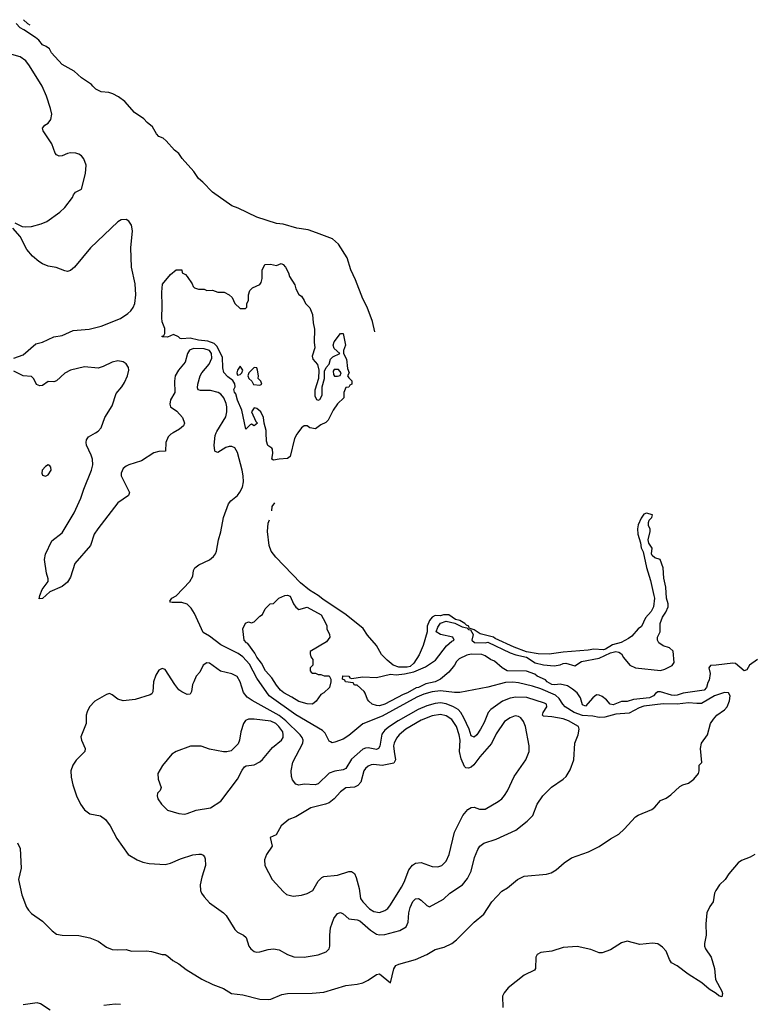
# Model space of a CAD drawing. Header units: inches. Extents: x 1473912 to 1647258, y 640388 to 773423.
# Tile 304 of 420: x 1520185 to 1525464, y 755892 to 762969. Entities that reach past the tile are written whole.
import ezdxf

# ---------------------------------------------------------------- set-up
doc = ezdxf.new("R2010")
doc.units = ezdxf.units.IN
doc.header["$MEASUREMENT"] = 0
doc.layers.add('B5725', color=7, linetype='Continuous')
doc.layers.add('B5726', color=7, linetype='Continuous')

msp = doc.modelspace()

# ---------------------------------------------------------------- linework, layer by layer
at = {"layer": 'B5725', "color": 5}
for points, elevation in [([(1520170, 757052), (1520190, 757012), (1520194.9, 756870), (1520178, 756790), (1520199.8, 756679.8), (1520234.8, 756590), (1520248.1, 756568.1), (1520270, 756546), (1520350, 756490.7), (1520419.9, 756419.9), (1520450, 756397.3), (1520490, 756390.4), (1520610, 756387.7), (1520690, 756370.4), (1520750, 756347.3), (1520810, 756302.8), (1520850, 756287.3), (1520890, 756282.8), (1520950, 756286.8), (1520990, 756274), (1521097.5, 756277.5), (1521132.5, 756272.5), (1521210, 756250.8), (1521230, 756250.6), (1521250, 756238.8), (1521286.2, 756206.2), (1521330, 756184), (1521382.7, 756142.8), (1521494, 756074), (1521573.8, 756033.8), (1521650, 756006), (1521706.8, 755970), (1521790, 755961.1), (1521910, 755928.7), (1521970, 755926.7), (1521990, 755930.4), (1522070, 755961.7), (1522109.8, 755970.2), (1522287.7, 755972.3), (1522370, 755980.8), (1522530, 756028.1), (1522610, 756037.3), (1522650, 756046.5), (1522690, 756065.7), (1522750, 756107), (1522769.7, 756110.3), (1522850, 756047.7), (1522873.6, 756146.4), (1522888.5, 756171.5), (1522910, 756181.8), (1523030, 756215), (1523109.8, 756250), (1523170, 756287.1), (1523236.2, 756303.8), (1523290, 756330.2), (1523323.3, 756356.7), (1523450, 756483.6), (1523519.8, 756540.2), (1523579.1, 756630), (1523650, 756704.9), (1523691.1, 756730), (1523761.3, 756790), (1523810, 756812.4), (1523970, 756826.5), (1524003.5, 756836.5), (1524040.5, 756859.5), (1524097.6, 756910), (1524150, 756944.9), (1524271.6, 756988.4), (1524350, 757026), (1524430, 757082.6), (1524490, 757114.9), (1524529.8, 757150.2), (1524610, 757240.5), (1524630, 757252.7), (1524727.6, 757292.4), (1524749.6, 757310), (1524790, 757356.3), (1524830, 757374), (1524863.3, 757396.7), (1524930, 757458.8), (1524950, 757470.8), (1524990, 757481), (1525028.7, 757510), (1525064, 757550), (1525068.7, 757570), (1525068.7, 757610), (1525088, 757630), (1525077.4, 757730), (1525084.2, 757770), (1525127.3, 757830), (1525149.6, 757910), (1525170, 757942), (1525194.5, 757970), (1525250.9, 758009.1), (1525269.6, 758030), (1525286.1, 758073.9), (1525289.7, 758110), (1525277.6, 758130), (1525250, 758132.9), (1525177.7, 758110), (1525084.8, 758055.2), (1525050, 758053.1), (1524990, 758057.9), (1524910.1, 758049.9), (1524810, 758051.9), (1524670, 758034.4), (1524636.6, 758023.4), (1524564.8, 757984.8), (1524470, 757976.5), (1524390, 757955.5), (1524350, 757952.9), (1524302.9, 757962.9), (1524230, 757968.1), (1524169.5, 757990), (1524105.1, 758030), (1524088.2, 758048.2), (1524062.1, 758090), (1524035, 758115), (1523930, 758158.7), (1523870, 758178.4), (1523770, 758202.6), (1523730, 758207.1), (1523675.9, 758204.1), (1523550, 758170.8), (1523347.3, 758132.7), (1523310, 758132.3), (1523210, 758144.8), (1523150, 758137.6), (1523090, 758122.3), (1523040, 758100), (1522790, 757963.6), (1522651.1, 757908.9), (1522550, 757823.4), (1522510, 757798.5), (1522450, 757775.2), (1522430, 757771.9), (1522417.7, 757777.7), (1522410, 757783.5), (1522381.3, 757841.3), (1522360.9, 757860.9), (1522170, 757972.6), (1521978.3, 758110), (1521890, 758235.8), (1521835.8, 758335.8), (1521790, 758390), (1521754.3, 758414.3), (1521630, 758475.3), (1521550, 758536.9), (1521504, 758564), (1521441.7, 758701.7), (1521418.5, 758738.5), (1521390, 758768.4), (1521350, 758780.2), (1521280.4, 758780.4), (1521270, 758782.4), (1521263.5, 758790), (1521279.5, 758810), (1521310, 758828.7), (1521407.2, 758930), (1521428.8, 758970), (1521434.5, 759010), (1521444.8, 759030), (1521473, 759050), (1521550, 759085.9), (1521577.5, 759110), (1521591.6, 759130), (1521599.2, 759150), (1521612.9, 759230), (1521631.8, 759288.2), (1521649.9, 759390), (1521686.5, 759490), (1521703.7, 759510), (1521750, 759548.5), (1521767.6, 759572.4), (1521785.9, 759610), (1521793.9, 759646.1), (1521792.1, 759690), (1521784, 759730), (1521750, 759857.2), (1521731.1, 759891.1), (1521710, 759900.9), (1521690, 759901.1), (1521667.2, 759892.8), (1521610, 759857.2), (1521590, 759864.7), (1521587.7, 759870), (1521583, 759910), (1521590, 759979.3), (1521598.1, 760000)], 680), ([(1521289.3, 760000), (1521270.8, 759989.2), (1521251.5, 759970), (1521236.5, 759930), (1521232.1, 759867.9), (1521186.1, 759866.1), (1521150, 759856.2), (1521061.4, 759798.6), (1520970, 759769.2), (1520950, 759760.1), (1520930, 759743.4), (1520913.4, 759710), (1520913.9, 759690), (1520974, 759570), (1520968.4, 759550), (1520890, 759496.3), (1520747.1, 759310), (1520721.6, 759270), (1520694.3, 759190), (1520580.6, 759059.4), (1520550, 758962.9), (1520530, 758927.3), (1520490, 758894.5), (1520403.1, 758856.9), (1520350, 758809.5), (1520326, 758806), (1520329.2, 758830), (1520347.2, 758872.8), (1520389.3, 758930), (1520389.4, 758950), (1520378.4, 758990), (1520363.6, 759090), (1520371.4, 759128.6), (1520416.1, 759223.9), (1520490, 759280.4), (1520575.7, 759424.3), (1520625.2, 759530), (1520645.9, 759594.1), (1520701.1, 759730), (1520709.8, 759770), (1520707.6, 759810), (1520699.4, 759839.4), (1520666, 759910), (1520662, 759930), (1520664.5, 759950), (1520679.3, 759970), (1520729.3, 760000)], 680), ([(1522183.5, 760000), (1522176, 759990), (1522160.5, 759959.5), (1522130, 759829), (1522110, 759814), (1522050, 759809.4), (1522010, 759802), (1521998, 759810), (1522004, 759850), (1522002, 759882), (1521998, 759890), (1521969.4, 759909.4), (1521958.6, 759938.6), (1521957, 760000)], 660), ([(1521997.2, 759439.9), (1521999.7, 759470), (1522017.7, 759497.5)], 660), ([(1525486.9, 758370), (1525430.1, 758329.9), (1525410, 758297), (1525390.3, 758289.7), (1525330, 758341.2), (1525310, 758344), (1525190, 758328.7), (1525150, 758328), (1525138, 758310), (1525146, 758270), (1525138.8, 758221.2), (1525130, 758206), (1525121, 758170), (1525104.7, 758150), (1524952.6, 758127.4), (1524910, 758113.6), (1524890, 758111.8), (1524870, 758114), (1524790, 758138.4), (1524770, 758137), (1524753.3, 758126.7), (1524740.5, 758110), (1524710, 758095.8), (1524596.4, 758083.6), (1524550, 758068.8), (1524510, 758068.1), (1524450, 758044.2), (1524427.3, 758050), (1524401.2, 758081.2), (1524370, 758105.2), (1524350, 758114), (1524330, 758115.3), (1524304.1, 758095.9), (1524250, 758034), (1524230, 758044), (1524215.1, 758095.1), (1524191.4, 758131.4), (1524158.3, 758158.3), (1524120.5, 758180.5), (1524070, 758192.3), (1524031.5, 758188.5), (1524010, 758191.8), (1523975.1, 758210), (1523963.5, 758223.5), (1523903.7, 758250), (1523886, 758266), (1523827.7, 758287.7), (1523689.2, 758290), (1523653.2, 758310), (1523598, 758358), (1523569.6, 758369.6), (1523530, 758397.2), (1523506, 758406), (1523430, 758409.4), (1523397.5, 758402.5), (1523344.4, 758375.6), (1523323.4, 758356.6), (1523310, 758329.2), (1523270, 758279.3), (1523210, 758228.4), (1523170.7, 758210), (1523104, 758196), (1523050.4, 758170), (1523033.6, 758166.4), (1522971.8, 758130), (1522941.7, 758118.3), (1522810, 758048.4), (1522770, 758038.5), (1522750, 758039.7), (1522717.2, 758050), (1522693.2, 758070), (1522684.1, 758084.1), (1522668.9, 758128.9), (1522660.4, 758140.4), (1522610, 758186), (1522590, 758186), (1522582, 758202), (1522526, 758210), (1522522, 758222), (1522506, 758230), (1522507.3, 758252.7), (1522551.6, 758251.6), (1522558, 758238), (1522570, 758234), (1522650, 758244.7), (1522750, 758241), (1522850, 758264.7), (1522890, 758261), (1522950, 758266.8), (1523017.2, 758282.8), (1523101.2, 758318.8), (1523173.8, 758366.2), (1523251.9, 758468.1), (1523290, 758501), (1523308, 758510), (1523298, 758530), (1523209.4, 758549.4), (1523179, 758570), (1523190, 758602), (1523209.6, 758630.4), (1523250, 758646), (1523311.1, 758631.1), (1523365.5, 758605.5), (1523398, 758598), (1523410, 758586.8), (1523424.7, 758584.7), (1523444.7, 758550), (1523434, 758510), (1523452.7, 758492.7), (1523530, 758491), (1523550, 758494.8), (1523710, 758417.3), (1523750, 758402.8), (1523826.4, 758386.4), (1523890, 758346.8), (1523948.4, 758331.6), (1524025.4, 758325.4), (1524070, 758331.3), (1524090, 758342), (1524110, 758344.7), (1524174.6, 758325.4), (1524223.2, 758356.8), (1524350, 758378.8), (1524430, 758419.1), (1524470, 758427.3), (1524490, 758422.8), (1524510.6, 758410.6), (1524524.5, 758384.5), (1524570.7, 758330.7), (1524610.7, 758310.7), (1524790, 758291.3), (1524820.2, 758299.8), (1524873.6, 758326.4), (1524888.7, 758350), (1524882, 758430), (1524853.6, 758453.6), (1524810, 758469), (1524778, 758490), (1524768, 758510), (1524768.4, 758531.6), (1524788, 758570), (1524788, 758630), (1524804.7, 758675.3), (1524828.9, 758711.1), (1524844, 758750), (1524844, 758770), (1524834, 758810), (1524829, 758890), (1524814.6, 758954.6), (1524808.7, 759030), (1524788.4, 759088.4), (1524750, 759102), (1524730, 759118), (1524725.2, 759130), (1524729, 759170), (1524706.6, 759206.6), (1524701.2, 759230), (1524715.3, 759290), (1524715.3, 759310), (1524704, 759330), (1524704.7, 759355.3), (1524709.1, 759370.9), (1524728, 759390), (1524732.7, 759410), (1524690, 759420.9), (1524670, 759415.6), (1524650, 759385.2), (1524630, 759339), (1524624.9, 759310), (1524627.7, 759270), (1524647.2, 759210), (1524650, 759172), (1524664.2, 759144.2), (1524690, 759031), (1524719, 758939), (1524743.1, 758830), (1524746, 758810), (1524740.3, 758750), (1524723.9, 758716.1), (1524683.1, 758670), (1524652.8, 758607.2), (1524630, 758589.6), (1524582.8, 758537.2), (1524559.1, 758520.9), (1524506.6, 758493.4), (1524444.8, 758475.2), (1524395.1, 758444.9), (1524379.2, 758440.8), (1524310, 758445.4), (1524270, 758436.8), (1524090, 758422.6), (1523990, 758407.6), (1523910, 758411.1), (1523826.6, 758426.6), (1523738.6, 758458.6), (1523602, 758522), (1523590, 758531.2), (1523494, 758554), (1523450, 758584), (1523415.3, 758595.3), (1523412.7, 758610), (1523396.6, 758616.6), (1523384, 758630), (1523348, 758650), (1523318, 758658), (1523270, 758691.3), (1523230, 758691.2), (1523210, 758683.7), (1523170, 758685.6), (1523150, 758675.6), (1523128.9, 758650), (1523113.7, 758610), (1523112.4, 758570), (1523084.9, 758470), (1523055.5, 758404.5), (1523016.4, 758343.6), (1522990, 758319.6), (1522970, 758314.7), (1522910, 758316.3), (1522870, 758329.5), (1522825.2, 758365.2), (1522785.2, 758405.2), (1522749.7, 758470), (1522684.9, 758544.9), (1522653.9, 758593.9), (1522532.2, 758692.2), (1522363.3, 758803.3), (1522330.6, 758830.6), (1522268.2, 758868.2), (1522202.5, 758922.5), (1522026.4, 759106.4), (1521992.3, 759150), (1521978.7, 759190), (1521966, 759290), (1521969.7, 759350), (1521979.6, 759373.6)], 660), ([(1525467.3, 756970), (1525434.8, 756950), (1525373.1, 756926.9), (1525347.7, 756910), (1525280.7, 756830), (1525254.8, 756790), (1525213.4, 756750), (1525186.4, 756710), (1525178.4, 756690), (1525168.5, 756630), (1525145.3, 756594.7), (1525123.6, 756550), (1525114.6, 756470), (1525118, 756390), (1525106.3, 756330), (1525106.7, 756310), (1525113.4, 756290), (1525154.9, 756230), (1525178.7, 756150), (1525184.9, 756070), (1525230, 755986.8), (1525235.6, 755970), (1525230, 755945.2), (1525210, 755953.6), (1525190.9, 755970.9), (1525140.7, 756000.7), (1525087.2, 756047.2), (1524989.9, 756109.9), (1524910, 756169.7), (1524869.6, 756190), (1524854.2, 756214.2), (1524830, 756274.5), (1524804.1, 756304.1), (1524770, 756326.3), (1524731.3, 756331.3), (1524641.7, 756321.7), (1524550, 756346.3), (1524510, 756333), (1524430, 756284), (1524370, 756263.1), (1524350, 756262.6), (1524290, 756286.6), (1524190, 756307.2), (1524090, 756301.1), (1524010, 756273.3), (1523930, 756264.5), (1523904, 756250), (1523893, 756230), (1523892.4, 756150), (1523883.4, 756136.6), (1523810, 756101.7), (1523695.8, 756010), (1523665.6, 755974.4), (1523654.3, 755950), (1523658, 755870)], 680), ([(1520405.4, 755850), (1520334.8, 755894.8), (1520310, 755902.5), (1520210, 755888)], 680), ([(1520910, 755891.3), (1520872.5, 755892.5), (1520790, 755882.6)], 680)]:
    msp.add_lwpolyline(points, dxfattribs=dict(at, elevation=elevation))
for points, elevation in [([(1520390, 759769.6), (1520370, 759758.2), (1520347.8, 759730), (1520345.4, 759710), (1520350, 759696.3), (1520370, 759687.2), (1520390, 759696.4), (1520410.9, 759730), (1520410, 759753.2), (1520403, 759763)], 720), ([(1522190, 758730.8), (1522250, 758746.8), (1522351.1, 758691.1), (1522379.6, 758639.6), (1522391.6, 758611.6), (1522392, 758590), (1522412, 758550), (1522414, 758530), (1522390, 758498), (1522272.7, 758427.3), (1522272, 758410), (1522278, 758390), (1522291.3, 758370), (1522292, 758330), (1522272, 758310), (1522272, 758290), (1522279.6, 758279.6), (1522290, 758272), (1522310, 758272), (1522330, 758262), (1522350, 758262), (1522372.7, 758252.7), (1522410, 758254), (1522422, 758230), (1522422, 758210), (1522410.9, 758169.1), (1522372, 758130), (1522350, 758118), (1522316, 758070), (1522290, 758049.2), (1522250, 758052.7), (1522190, 758068.5), (1522140.8, 758100.8), (1522082.9, 758130), (1522059.6, 758150), (1522030, 758185.1), (1521997.6, 758237.6), (1521951.8, 758290), (1521923.6, 758343.6), (1521890, 758387.8), (1521875.2, 758415.2), (1521824.2, 758484.2), (1521814, 758490), (1521799, 758510), (1521789, 758591), (1521807.3, 758632.7), (1521830, 758642), (1521850, 758634), (1521870, 758642), (1521910, 758682), (1521930, 758694), (1521950, 758734), (1521986, 758770), (1522010, 758774), (1522048, 758810), (1522089.5, 758830.5), (1522110, 758833.4), (1522130, 758826), (1522154, 758770), (1522170, 758746.8)], 660), ([(1521530, 758346), (1521503.2, 758330), (1521480.8, 758279.3), (1521454.3, 758250), (1521435.6, 758210), (1521427.4, 758190), (1521419, 758141), (1521410, 758120.9), (1521390, 758119.6), (1521350, 758138.7), (1521330, 758153.6), (1521299.7, 758190), (1521230, 758298), (1521210, 758306), (1521185.9, 758294.1), (1521162.5, 758257.5), (1521147, 758210), (1521142, 758138), (1521135.4, 758124.6), (1521123.9, 758116.1), (1521016.1, 758083.9), (1520930, 758074.5), (1520890, 758084.5), (1520850, 758116), (1520830, 758125.2), (1520810, 758119), (1520726, 758070), (1520687.2, 758030), (1520670, 757994), (1520663.8, 757970), (1520662.8, 757910), (1520624.7, 757815.3), (1520628.7, 757790), (1520656.5, 757730), (1520652.7, 757710), (1520591.9, 757648.1), (1520567.3, 757610), (1520554, 757570), (1520556.3, 757523.7), (1520566.7, 757470), (1520593.7, 757390), (1520622.6, 757330), (1520650.2, 757290.2), (1520690, 757260.3), (1520766.7, 757246.7), (1520801.1, 757221.1), (1520834.8, 757174.8), (1520884.1, 757084.1), (1520965.5, 756970), (1521030, 756930.3), (1521070, 756914.6), (1521116.1, 756903.9), (1521230, 756898), (1521270, 756907.6), (1521342, 756938), (1521430, 756966.7), (1521471.7, 756971.7), (1521490.3, 756970.3), (1521503.4, 756963.4), (1521513.3, 756953.3), (1521518, 756938), (1521520.9, 756890), (1521494.2, 756805.8), (1521482.8, 756750), (1521484.9, 756710), (1521492.6, 756690), (1521510, 756664.6), (1521550, 756621.7), (1521650, 756550.3), (1521670, 756530.3), (1521730.3, 756430), (1521751.1, 756411.1), (1521792.7, 756390), (1521813, 756373), (1521831.8, 756310), (1521847, 756290), (1521870, 756272.9), (1521890, 756267.3), (1521910, 756268.5), (1521970, 756286), (1522010, 756291.7), (1522050, 756283.6), (1522109.6, 756249.6), (1522154.6, 756234.6), (1522230, 756230.8), (1522330, 756248.5), (1522386.9, 756270), (1522409.1, 756290.9), (1522414.9, 756310), (1522414.1, 756390), (1522418.8, 756441.2), (1522441.7, 756510), (1522470, 756544.9), (1522490, 756551.6), (1522510, 756542), (1522550, 756506.7), (1522610, 756499.7), (1522630, 756491.4), (1522705.6, 756425.6), (1522750, 756397.2), (1522770, 756391), (1522810, 756393.7), (1522917.3, 756422.7), (1522961.6, 756450), (1522977.3, 756482.7), (1522981.7, 756550), (1522990, 756588.5), (1523010, 756630.3), (1523030, 756650.3), (1523050, 756652.9), (1523070, 756641.7), (1523110, 756602), (1523130, 756592.3), (1523230, 756647.2), (1523275.1, 756690), (1523367.6, 756750), (1523402.7, 756797.3), (1523429.9, 756850.1), (1523452.6, 756947.4), (1523476.2, 757003.8), (1523492.1, 757030), (1523519.7, 757050), (1523610, 757079.3), (1523750, 757144.7), (1523832.1, 757207.9), (1523871.4, 757248.6), (1523903.7, 757330), (1523944, 757390), (1524007.8, 757452.2), (1524091.5, 757510), (1524113.3, 757530), (1524141.6, 757578.4), (1524168, 757650), (1524174.5, 757770), (1524197.6, 757830), (1524205.6, 757870), (1524199.7, 757890), (1524129.8, 757930), (1524090, 757943.3), (1524010, 757958.4), (1523950, 757962.6), (1523942, 757970), (1523946.2, 757990), (1523972.2, 758030), (1523971, 758050), (1523957.1, 758057.1), (1523830, 758098.3), (1523750, 758099.4), (1523710, 758091.6), (1523655.6, 758070), (1523570, 758012.2), (1523551.2, 757988.8), (1523522.3, 757917.7), (1523497, 757870), (1523470, 757829), (1523450, 757811.9), (1523430, 757823), (1523416.2, 757870), (1523377.8, 757950), (1523354.3, 757990), (1523335.8, 758010), (1523302, 758030), (1523250, 758051.1), (1523210, 758058.3), (1523170, 758055.2), (1523110, 758037.3), (1523048.4, 758010), (1522904.7, 757930), (1522842.7, 757890), (1522810, 757863.4), (1522787.4, 757832.6), (1522772.3, 757747.7), (1522764.4, 757730), (1522750, 757723), (1522690, 757734.4), (1522670, 757733.8), (1522650, 757725.2), (1522570, 757653.4), (1522530, 757586.3), (1522510, 757576.3), (1522450, 757568.8), (1522410, 757552.5), (1522330, 757476.6), (1522309.2, 757470.8), (1522230, 757474.8), (1522190, 757466.4), (1522170, 757474), (1522145.6, 757505.6), (1522137.9, 757530), (1522137.1, 757570), (1522147.6, 757632.4), (1522218.8, 757770), (1522221.7, 757790), (1522215.1, 757810), (1522200.8, 757830), (1522097.2, 757930), (1522050, 757968.1), (1521854.8, 758074.8), (1521819.7, 758099.7), (1521792.6, 758132.6), (1521769, 758210), (1521747.1, 758247.1), (1521710, 758266.8), (1521627.3, 758287.3), (1521550, 758343.1)], 720), ([(1521870, 757941.1), (1521830, 757940.7), (1521808.6, 757931.4), (1521794, 757910), (1521775.5, 757850), (1521765.5, 757790), (1521755.3, 757764.7), (1521705.2, 757714.8), (1521673.2, 757706.8), (1521650, 757707.3), (1521550, 757726.3), (1521490, 757747.8), (1521412.7, 757747.3), (1521310.3, 757709.7), (1521279.1, 757690), (1521210.4, 757609.6), (1521179.1, 757550), (1521179.3, 757510), (1521202.8, 757450), (1521196, 757430), (1521176, 757410), (1521173.4, 757390), (1521179.1, 757370), (1521204, 757330), (1521248.4, 757288.4), (1521330, 757263.8), (1521370, 757258), (1521390, 757263), (1521452.9, 757287.1), (1521556.6, 757303.4), (1521630, 757353.4), (1521749.5, 757510.5), (1521784.1, 757575.9), (1521801.5, 757598.5), (1521812.9, 757607.1), (1521870, 757614), (1521910, 757634), (1521930, 757650.7), (1522002.5, 757737.5), (1522067.8, 757790), (1522078.3, 757810), (1522079.8, 757830), (1522075.3, 757850), (1522047, 757890), (1522025.1, 757910), (1521990, 757928.1)], 740), ([(1523210, 757974), (1523150, 757965.4), (1523070, 757935.6), (1522959.7, 757870), (1522912.8, 757830), (1522894, 757806), (1522876.8, 757770), (1522872.6, 757750), (1522875.1, 757710), (1522886.6, 757650), (1522874.5, 757625.5), (1522790, 757608.7), (1522730, 757616.2), (1522710, 757614.2), (1522690, 757604.8), (1522670, 757587.2), (1522658.5, 757570), (1522637.6, 757490), (1522616.2, 757463.8), (1522590, 757454), (1522530, 757447.1), (1522490, 757420.5), (1522444.4, 757370), (1522410, 757341.5), (1522382, 757330), (1522276.3, 757303.7), (1522170, 757239.6), (1522119.9, 757220.1), (1522064.7, 757175.3), (1522028.5, 757111.5), (1521986, 757090), (1521999.1, 757030), (1521959.1, 756970), (1521950.6, 756950), (1521944.9, 756930), (1521947.3, 756890), (1521998.8, 756790), (1522079.9, 756699.9), (1522102.3, 756682.3), (1522150, 756670.4), (1522210, 756676.4), (1522250, 756688.2), (1522290.9, 756709.1), (1522330, 756778), (1522355.8, 756804.2), (1522370, 756810.3), (1522470, 756820.2), (1522550, 756845.7), (1522570, 756846.7), (1522590, 756832.7), (1522602.6, 756802.6), (1522624.4, 756724.4), (1522633.3, 756653.3), (1522650, 756628.4), (1522699.3, 756579.3), (1522730, 756560.4), (1522770, 756552.7), (1522810, 756566), (1522830, 756581.6), (1522850, 756608.2), (1522930, 756733.1), (1522949, 756770), (1522980.6, 756859.4), (1523006.8, 756893.2), (1523030, 756906.7), (1523070, 756911.6), (1523150, 756883.1), (1523190, 756879.5), (1523219.3, 756890), (1523250, 756920.7), (1523271.7, 756968.3), (1523310, 757130.6), (1523369.7, 757250), (1523406.7, 757293.3), (1523430, 757306.7), (1523450, 757308.4), (1523490, 757294), (1523530, 757295.3), (1523622.9, 757350), (1523649.8, 757370.2), (1523667.9, 757392.1), (1523690, 757427.7), (1523738.9, 757530), (1523822.4, 757650), (1523845.6, 757710), (1523845.6, 757750), (1523818.7, 757890), (1523804.6, 757924.6), (1523787, 757950), (1523770, 757960.5), (1523745.1, 757965.1), (1523710, 757951.5), (1523670, 757925.3), (1523610, 757835.3), (1523574.4, 757765.6), (1523491.2, 757670), (1523447.6, 757612.4), (1523430, 757596.9), (1523410, 757589.4), (1523390, 757592), (1523382, 757602), (1523357.5, 757657.5), (1523345.6, 757710), (1523349.4, 757790), (1523343.2, 757830), (1523324.3, 757890), (1523290, 757940.2), (1523250, 757966.6)], 740)]:
    msp.add_lwpolyline(points, close=True, dxfattribs=dict(at, elevation=elevation))
at = {"layer": 'B5726', "color": 5}
for points, elevation in [([(1520212.9, 762968.5), (1520241.3, 762941.3), (1520257.2, 762931.2)], 660), ([(1522736.8, 760726.3), (1522719.6, 760799.6), (1522681.8, 760901.8), (1522650, 760962), (1522598.7, 761098.7), (1522566, 761170), (1522537.3, 761257.3), (1522476.3, 761356.3), (1522433.3, 761393.3), (1522317.6, 761437.6), (1522257.4, 761457.4), (1522177.2, 761470), (1522078.5, 761498.5), (1522030, 761503.1), (1521889.6, 761550), (1521755.2, 761615.2), (1521710, 761631.5), (1521570, 761728.7), (1521501, 761801), (1521470, 761827.4), (1521437.3, 761877.3), (1521351.8, 761970), (1521328, 762008), (1521298.4, 762030), (1521239, 762099), (1521216.8, 762116.8), (1521184.5, 762130), (1521167.6, 762147.6), (1521139.1, 762199.1), (1521100.5, 762230), (1521076.6, 762256.6), (1521010, 762301.6), (1520940.1, 762380.1), (1520894.6, 762414.6), (1520855.6, 762435.6), (1520825.3, 762445.3), (1520770, 762449.8), (1520732.3, 762470), (1520709.8, 762490), (1520702.4, 762502.4), (1520630, 762549.7), (1520577.6, 762597.6), (1520490, 762646.6), (1520414.5, 762730), (1520398.6, 762758.6), (1520376, 762776), (1520350, 762788.4), (1520322, 762822), (1520299.6, 762839.6), (1520216, 762896), (1520188, 762910), (1520160.7, 762940.7)], 660), ([(1520150, 761508.2), (1520202.4, 761482.4), (1520230, 761478.9), (1520270, 761483.1), (1520339.5, 761500.5), (1520381.3, 761518.7), (1520474.9, 761585.1), (1520510, 761619.1), (1520566, 761690), (1520573, 761710), (1520587, 761730), (1520628.6, 761751.4), (1520657.7, 761862.3), (1520662.3, 761922.3), (1520647.4, 761967.4), (1520630, 761989), (1520610, 762002.2), (1520590, 762009), (1520550, 762010.8), (1520530, 762007.6), (1520490, 761989.8), (1520470, 761987.7), (1520450, 761996.9), (1520440.3, 762010), (1520417.4, 762077.4), (1520353.1, 762170), (1520348.3, 762190), (1520366.3, 762210), (1520390, 762224.7), (1520409.4, 762250.6), (1520416, 762290), (1520407.6, 762330), (1520378.3, 762418.3), (1520345.8, 762490), (1520256.9, 762636.9), (1520230, 762672.1), (1520190, 762702.4), (1520130, 762719.4)], 680), ([(1520142.9, 760537.1), (1520210, 760560.9), (1520301.3, 760638.7), (1520350, 760651.5), (1520430, 760690.3), (1520490, 760699.5), (1520570, 760736), (1520684.3, 760744.3), (1520770, 760765), (1520910, 760821.2), (1520962.7, 760857.3), (1520983.1, 760876.9), (1520999.8, 760900.2), (1521013.1, 760930), (1521019.4, 760990), (1521015.6, 761070), (1520988.7, 761190), (1520984.9, 761330), (1520997.1, 761450), (1520990, 761492.1), (1520970, 761521), (1520950, 761531.6), (1520914.9, 761530), (1520890, 761516.4), (1520694, 761330), (1520578.4, 761190), (1520550, 761165.1), (1520530, 761158.4), (1520510, 761162.9), (1520446.6, 761186.6), (1520390, 761198.3), (1520350, 761214), (1520323.6, 761230), (1520277, 761270), (1520237.4, 761317.4), (1520189.2, 761410), (1520135.1, 761470)], 680), ([(1521957, 760000), (1521956.5, 760016.5), (1521942, 760070), (1521938, 760110), (1521918, 760150), (1521890, 760175.3), (1521870, 760178), (1521852, 760150), (1521882, 760082), (1521894, 760070), (1521871.1, 760048.9), (1521850, 760062), (1521842, 760058), (1521810, 760026), (1521781.8, 760161.8), (1521750, 760234), (1521738.9, 760278.9), (1521729.4, 760290.6), (1521725.2, 760310), (1521733.2, 760330), (1521732.3, 760352.3), (1521716.5, 760376.5), (1521680.9, 760400.9), (1521652.5, 760432.5), (1521646.1, 760466.1), (1521643.1, 760543.1), (1521602.4, 760622.4), (1521581.8, 760641.8), (1521537.2, 760657.2), (1521470, 760666), (1521410, 760680.7), (1521350, 760675.3), (1521338, 760678), (1521326, 760690), (1521290, 760706), (1521247.3, 760687.3), (1521208.4, 760688.4), (1521210, 760694), (1521222, 760698), (1521227.3, 760712.7), (1521228.7, 760750), (1521210, 760798), (1521206.2, 760826.2), (1521209.7, 760910), (1521206.6, 761010), (1521212.5, 761067.5), (1521270, 761137.3), (1521310, 761171.3), (1521351.1, 761171.1), (1521354, 761150), (1521376.9, 761136.9), (1521390, 761122), (1521424.7, 761070), (1521431, 761051), (1521442, 761042), (1521470, 761031.3), (1521510, 761032), (1521530, 761022), (1521570, 761024.7), (1521610, 761011.3), (1521654, 761010), (1521691, 760991), (1521711.1, 760971.1), (1521732, 760930), (1521770, 760892), (1521807.3, 760892.7), (1521816.4, 760903.6), (1521818, 760930), (1521828.4, 760951.6), (1521828.7, 760990), (1521838.6, 761021.4), (1521858.6, 761041.4), (1521910, 761064.7), (1521920.2, 761079.8), (1521928, 761108), (1521927.3, 761167.3), (1521948, 761210), (1521988.4, 761211.6), (1522030, 761202), (1522064.7, 761215.3), (1522078, 761210), (1522096, 761190), (1522116, 761150), (1522123.5, 761123.5), (1522162, 761062), (1522170, 761034), (1522190, 760994), (1522210, 760982), (1522230.7, 760950.7), (1522238, 760930), (1522270, 760898), (1522290.5, 760850.5), (1522294, 760790), (1522304.5, 760744.5), (1522301, 760650), (1522306, 760610), (1522286, 760550), (1522291.3, 760530), (1522324.7, 760490), (1522334, 760450), (1522332, 760390), (1522305.4, 760305.4), (1522305.4, 760265.4), (1522318, 760238), (1522330, 760234), (1522342, 760238), (1522358, 760270), (1522358, 760330), (1522375.3, 760390), (1522376.4, 760443.6), (1522388, 760470), (1522410, 760494), (1522418, 760530), (1522434.6, 760545.4), (1522486, 760570), (1522445.6, 760605.6), (1522439, 760630), (1522445.6, 760654.4), (1522490, 760714), (1522510, 760714), (1522526, 760630), (1522511.3, 760590), (1522511.3, 760570), (1522534, 760530), (1522542, 760462), (1522552, 760430), (1522542, 760410), (1522550, 760394), (1522572, 760372), (1522571, 760350), (1522558, 760342), (1522550, 760328), (1522530, 760326), (1522514, 760290), (1522514, 760250), (1522470, 760208), (1522436.9, 760163.1), (1522402, 760090), (1522385.4, 760074.6), (1522350, 760058), (1522310, 760028.7), (1522270, 760035.3), (1522250, 760048.7), (1522230, 760048.7), (1522210, 760035.3), (1522183.5, 760000)], 660), ([(1521598.1, 760000), (1521602, 760010), (1521666.7, 760113.4), (1521674.6, 760150), (1521672.7, 760187.3), (1521668.8, 760210), (1521652, 760250), (1521630, 760278.1), (1521612.2, 760290), (1521555.8, 760304.2), (1521483.8, 760303.8), (1521469, 760309), (1521463, 760323), (1521464.5, 760350), (1521482.5, 760410), (1521493.6, 760430), (1521547.3, 760492.7), (1521564.9, 760535.1), (1521562.7, 760570), (1521550.2, 760590), (1521510, 760604.1), (1521433.7, 760606.3), (1521406.5, 760593.5), (1521392.4, 760570), (1521373.7, 760506.3), (1521325.4, 760450), (1521303.7, 760410), (1521297.7, 760370), (1521301.1, 760290), (1521270, 760235.6), (1521264.8, 760204.8), (1521270, 760186.3), (1521314.4, 760154.4), (1521354.4, 760110), (1521370.2, 760070), (1521363.2, 760050), (1521333.8, 760026.2), (1521289.3, 760000)], 680), ([(1520729.3, 760000), (1520750, 760012.4), (1520770, 760034.9), (1520796.4, 760110), (1520850, 760193.4), (1520879.1, 760280.9), (1520919.8, 760330), (1520938.7, 760361.3), (1520960.3, 760410), (1520969.8, 760450), (1520966.4, 760470), (1520950, 760496), (1520930, 760510.8), (1520890, 760517.1), (1520850, 760506.2), (1520785, 760475), (1520750, 760464.1), (1520650, 760473.4), (1520550, 760449.9), (1520510, 760428.6), (1520450, 760372), (1520430, 760366.1), (1520390, 760367.2), (1520350, 760339.8), (1520330, 760336), (1520307.3, 760347.3), (1520286.6, 760386.6), (1520270, 760403.1), (1520210, 760409.8), (1520143.4, 760443.4)], 680)]:
    msp.add_lwpolyline(points, dxfattribs=dict(at, elevation=elevation))
at = {"layer": 'B5726', "color": 5, "elevation": 660}
for points in [[(1521770, 760478), (1521751.3, 760450), (1521746, 760430), (1521750, 760414), (1521770, 760418), (1521782, 760430), (1521788.7, 760450)], [(1521870, 760468), (1521831, 760430), (1521824.7, 760410), (1521831, 760391), (1521854, 760370), (1521866, 760346), (1521910, 760342), (1521926, 760350), (1521918, 760370), (1521898, 760390), (1521902, 760410), (1521895.3, 760450), (1521890, 760466)], [(1522475.1, 760455.1), (1522446, 760454), (1522438, 760442), (1522439.8, 760419.8), (1522447.1, 760407.1), (1522470, 760406), (1522488.4, 760411.6), (1522495.3, 760430)]]:
    msp.add_lwpolyline(points, close=True, dxfattribs=at)

doc.saveas('drawing.dxf')
